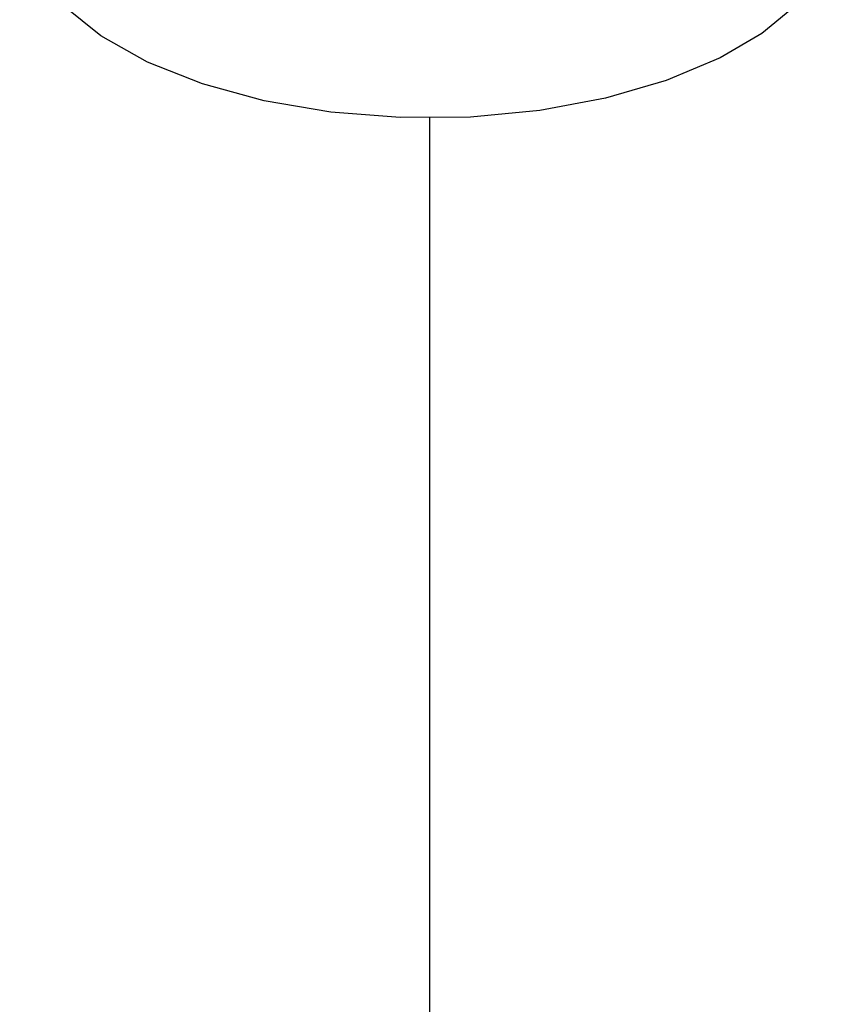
# Paper-space layout '005_EXP_CORICANT_PE_DRAWING_3_1' of a CAD drawing. Header units: millimetres. Extents: x 6 to 413, y 7 to 290.
# Tile 333 of 362: x 214.737 to 215.148, y 272.799 to 273.296. Entities that reach past the tile are written whole.
import ezdxf

# ---------------------------------------------------------------- set-up
doc = ezdxf.new("R2010")
doc.units = ezdxf.units.MM
doc.header["$LTSCALE"] = 23.1
doc.linetypes.add('DASHED', pattern=[0.2, 0.1, -0.1])
doc.layers.add('000_OFFSET-LINES', color=7, linetype='CONTINUOUS')
doc.layers.add('124100000694A_M3X4P5_C_NI_BL38', color=7, linetype='CONTINUOUS')

# ---------------------------------------------------------------- blocks, each defined once
blk = doc.blocks.new('124100000694A_M3X4P5_C_NI_BL38', base_point=(214.94308, 273.75184))
at = {"layer": '124100000694A_M3X4P5_C_NI_BL38', "color": 7, "linetype": 'Continuous'}
for points in [[(215.08945, 273.27629), (215.06234, 273.26489), (215.03174, 273.25596), (214.99855, 273.24977), (214.96372, 273.2465), (214.9283, 273.24624), (214.8933, 273.24902), (214.85977, 273.25473), (214.82867, 273.26322), (214.80093, 273.27424), (214.77735, 273.28747), (214.75863, 273.30251), (214.74531, 273.31892), (214.73778, 273.33623), (214.73651, 273.34613)], [(215.14753, 273.33328), (215.13995, 273.3175), (215.12752, 273.3025), (215.11055, 273.28865), (215.08945, 273.27629)]]:
    blk.add_lwpolyline(points, dxfattribs=at)

psp = doc.layouts.new('005_EXP_CORICANT_PE_DRAWING_3_1')

# ---------------------------------------------------------------- linework, layer by layer
at = {"layer": '000_OFFSET-LINES', "color": 4, "linetype": 'DASHED'}
psp.add_line((214.94308, 273.24635), (214.94308, 260.44908), dxfattribs=at)

# ---------------------------------------------------------------- block references
at = {"layer": '124100000694A_M3X4P5_C_NI_BL38'}
psp.add_blockref('124100000694A_M3X4P5_C_NI_BL38', (214.94308, 273.75184), dxfattribs=at)

doc.saveas('drawing.dxf')
